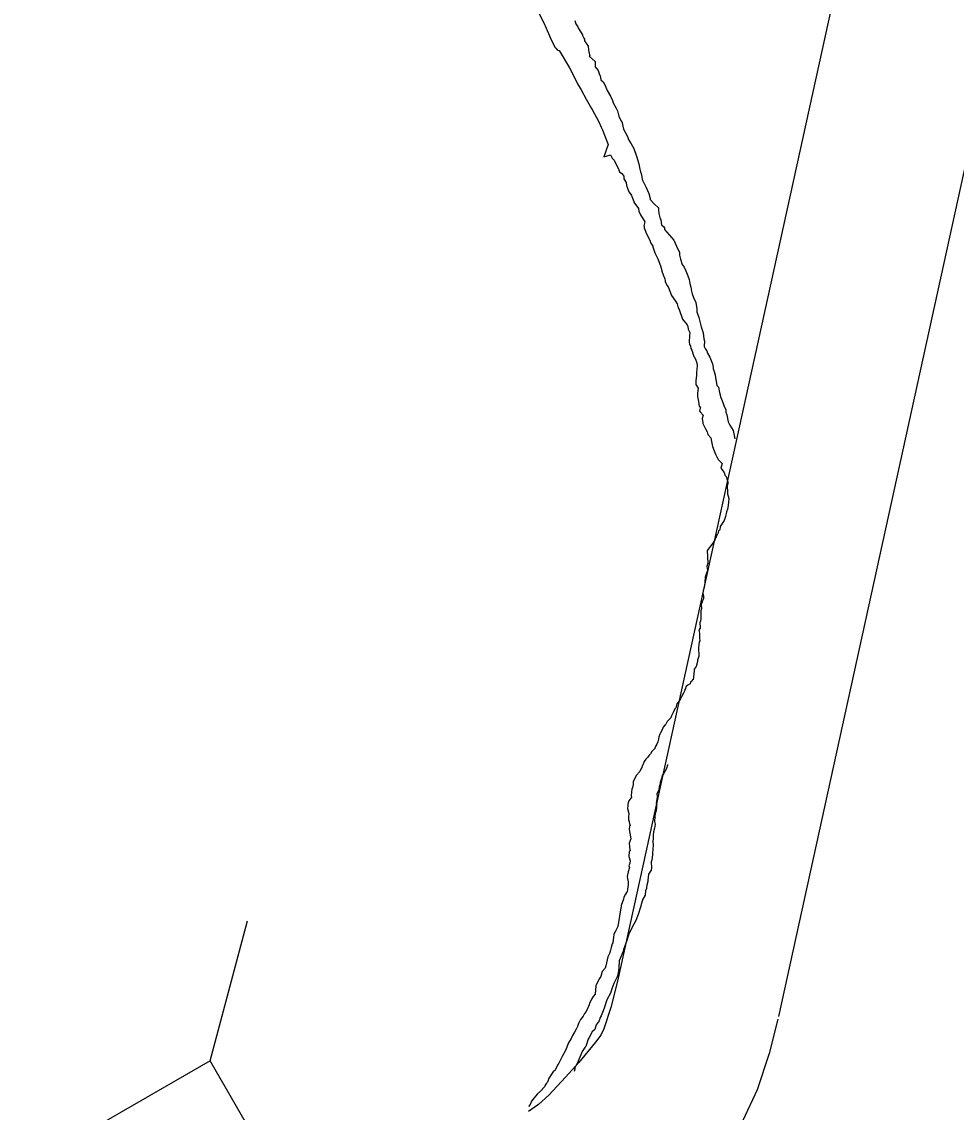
# Model space of a CAD drawing. Extents: x -939622 to -934222, y 1383701 to 1385301.
# Drawn here: x -935919.1 to -935913.99, y 1383970.28 to 1383976.24 of the extents above; entities that cross this region are included whole.
import ezdxf

# ---------------------------------------------------------------- set-up
doc = ezdxf.new("R2010")
doc.units = 0
for name, color, linetype in [('Level 10', 7, 'Continuous'), ('Level 20', 7, 'Continuous'), ('Level 9', 7, 'Continuous')]:
    doc.layers.add(name, color=color, linetype=linetype)

msp = doc.modelspace()

# ---------------------------------------------------------------- linework, layer by layer
at = {"layer": 'Level 10'}
for points in [[(-935913.9938, 1383979.4223), (-935915.8435, 1383970.9949)], [(-935913.1147, 1383979.2294), (-935914.9644, 1383970.802)], [(-935915.8399, 1383971.0102), (-935915.8807, 1383970.8509), (-935915.9187, 1383970.7347), (-935915.9354, 1383970.6992), (-935915.9641, 1383970.6609), (-935916.0566, 1383970.5499), (-935916.1285, 1383970.4701), (-935916.2204, 1383970.3729), (-935916.2763, 1383970.3207), (-935916.331, 1383970.283)], [(-935914.968, 1383970.7867), (-935915.0161, 1383970.5991), (-935915.0806, 1383970.402), (-935915.1602, 1383970.2328), (-935915.2579, 1383970.1025), (-935915.3762, 1383969.9605), (-935915.467, 1383969.8597), (-935915.5858, 1383969.734), (-935915.7106, 1383969.6176), (-935915.8196, 1383969.5423)]]:
    msp.add_lwpolyline(points, dxfattribs=at)
at = {"layer": 'Level 20'}
msp.add_line((-935918.0714, 1383970.5602), (-935917.8663, 1383971.3251), dxfattribs=at)
msp.add_lwpolyline([(-935919.1004, 1383969.9664), (-935917.3191, 1383966.8795), (-935916.2901, 1383967.4733), (-935918.0714, 1383970.5602)], close=True, dxfattribs=at)
at = {"layer": 'Level 9'}
for points in [[(-935916.2762, 1383976.291), (-935916.2425, 1383976.2235), (-935916.2391, 1383976.2147), (-935916.2047, 1383976.1352), (-935916.1847, 1383976.0971), (-935916.1815, 1383976.0942), (-935916.1719, 1383976.0827), (-935916.1627, 1383976.0802), (-935916.1066, 1383975.9868), (-935916.0763, 1383975.9252), (-935916.0629, 1383975.8988), (-935916.0431, 1383975.8667), (-935916.0162, 1383975.8139), (-935915.9865, 1383975.7643), (-935915.9832, 1383975.7584), (-935915.9465, 1383975.6911), (-935915.9329, 1383975.6617), (-935915.9261, 1383975.647), (-935915.9155, 1383975.6175), (-935915.8948, 1383975.5673), (-935915.9182, 1383975.4998), (-935915.8828, 1383975.5107), (-935915.8728, 1383975.4932), (-935915.8632, 1383975.4817), (-935915.8531, 1383975.4611), (-935915.8396, 1383975.4347), (-935915.8327, 1383975.417), (-935915.8202, 1383975.4087), (-935915.8104, 1383975.3941), (-935915.8098, 1383975.3821), (-935915.8096, 1383975.3791), (-935915.7965, 1383975.3587), (-935915.7957, 1383975.3437), (-935915.7889, 1383975.329), (-935915.7818, 1383975.3083), (-935915.7753, 1383975.2996), (-935915.7686, 1383975.2879), (-935915.7618, 1383975.2732), (-935915.7549, 1383975.2555), (-935915.7547, 1383975.2525), (-935915.7288, 1383975.2177), (-935915.7287, 1383975.2147), (-935915.728, 1383975.2027), (-935915.7179, 1383975.1822), (-935915.6948, 1383975.1442), (-935915.6997, 1383975.1229), (-935915.6995, 1383975.1199), (-935915.699, 1383975.1108), (-935915.6921, 1383975.0931), (-935915.6888, 1383975.0873), (-935915.6785, 1383975.0637), (-935915.6652, 1383975.0403), (-935915.665, 1383975.0373), (-935915.6647, 1383975.0313), (-935915.6616, 1383975.0285), (-935915.6516, 1383975.011), (-935915.6515, 1383975.0079), (-935915.6407, 1383974.9754), (-935915.6341, 1383974.9637), (-935915.6239, 1383974.9431), (-935915.6099, 1383974.9047), (-935915.6024, 1383974.878), (-935915.6022, 1383974.875), (-935915.5951, 1383974.8543), (-935915.585, 1383974.8337), (-935915.5844, 1383974.8217), (-935915.5842, 1383974.8187), (-935915.5741, 1383974.7982), (-935915.5676, 1383974.7895), (-935915.55, 1383974.7422), (-935915.5273, 1383974.7103), (-935915.5175, 1383974.6958), (-935915.5134, 1383974.6749), (-935915.5069, 1383974.6662), (-935915.489, 1383974.6129), (-935915.4633, 1383974.5812), (-935915.4598, 1383974.5723), (-935915.459, 1383974.5573), (-935915.449, 1383974.5398), (-935915.4511, 1383974.5216), (-935915.4523, 1383974.4883), (-935915.4515, 1383974.4733), (-935915.4452, 1383974.4676), (-935915.4443, 1383974.4526), (-935915.4379, 1383974.4439), (-935915.4269, 1383974.4083), (-935915.4238, 1383974.4055)], [(-935916.0784, 1383976.2445), (-935916.0715, 1383976.2268), (-935916.0615, 1383976.2093), (-935916.058, 1383976.2004), (-935916.0351, 1383976.1655), (-935916.035, 1383976.1625), (-935916.0282, 1383976.1478), (-935916.0249, 1383976.142), (-935916.0244, 1383976.133), (-935916.0048, 1383976.1039), (-935916.0037, 1383976.0828), (-935916.0002, 1383976.074), (-935915.9959, 1383976.0501), (-935915.9989, 1383976.0499), (-935915.9673, 1383976.0215), (-935915.9657, 1383975.9915), (-935915.9496, 1383975.9713), (-935915.9423, 1383975.9475), (-935915.9391, 1383975.9447), (-935915.9349, 1383975.9208), (-935915.9222, 1383975.9095), (-935915.9121, 1383975.8889), (-935915.9017, 1383975.8623), (-935915.8819, 1383975.8303), (-935915.8716, 1383975.8067), (-935915.868, 1383975.7949), (-935915.8514, 1383975.7656), (-935915.8446, 1383975.7509), (-935915.837, 1383975.7212), (-935915.8234, 1383975.6918), (-935915.8204, 1383975.692), (-935915.8122, 1383975.6502), (-935915.7922, 1383975.6151), (-935915.782, 1383975.5916), (-935915.7689, 1383975.5712), (-935915.7554, 1383975.5448), (-935915.7412, 1383975.5034), (-935915.7269, 1383975.462), (-935915.7223, 1383975.4321), (-935915.7185, 1383975.4172), (-935915.715, 1383975.4084), (-935915.7111, 1383975.3905), (-935915.7103, 1383975.3755), (-935915.7003, 1383975.3579), (-935915.6869, 1383975.3315), (-935915.6731, 1383975.2991), (-935915.6657, 1383975.2724), (-935915.6653, 1383975.2664), (-935915.6431, 1383975.2435), (-935915.6208, 1383975.2206), (-935915.6202, 1383975.2086), (-935915.6192, 1383975.1906), (-935915.6154, 1383975.1757), (-935915.6116, 1383975.1608), (-935915.6083, 1383975.155), (-935915.6038, 1383975.1281), (-935915.5912, 1383975.1167), (-935915.5879, 1383975.1109), (-935915.5874, 1383975.1019), (-935915.5362, 1383975.0444), (-935915.5225, 1383975.012), (-935915.5056, 1383974.9767), (-935915.5054, 1383974.9737), (-935915.5048, 1383974.9617), (-935915.5006, 1383974.9408), (-935915.49, 1383974.9113), (-935915.4802, 1383974.8967), (-935915.4701, 1383974.8762), (-935915.4597, 1383974.8496), (-935915.4526, 1383974.8289), (-935915.4484, 1383974.808), (-935915.4443, 1383974.7872), (-935915.4402, 1383974.7663), (-935915.4364, 1383974.7514), (-935915.4293, 1383974.7307), (-935915.4158, 1383974.7043), (-935915.4109, 1383974.6684), (-935915.4101, 1383974.6534), (-935915.3993, 1383974.6208), (-935915.3952, 1383974.6), (-935915.3876, 1383974.5702), (-935915.3805, 1383974.5495), (-935915.3768, 1383974.5377), (-935915.372, 1383974.5048), (-935915.3684, 1383974.4929), (-935915.3699, 1383974.4657), (-935915.3698, 1383974.4627), (-935915.363, 1383974.448), (-935915.3565, 1383974.4393), (-935915.3529, 1383974.4274), (-935915.3396, 1383974.4041), (-935915.3361, 1383974.3952), (-935915.3291, 1383974.3775), (-935915.3257, 1383974.3687), (-935915.3215, 1383974.3478), (-935915.3212, 1383974.3418)], [(-935915.4238, 1383974.4055), (-935915.4168, 1383974.3878), (-935915.41, 1383974.3731), (-935915.4092, 1383974.3581), (-935915.4133, 1383974.3217), (-935915.4125, 1383974.3066), (-935915.4168, 1383974.2763), (-935915.4157, 1383974.2552), (-935915.4026, 1383974.2348), (-935915.4071, 1383974.2075), (-935915.4062, 1383974.1894), (-935915.4017, 1383974.1626), (-935915.3973, 1383974.1357), (-935915.3911, 1383974.133), (-935915.396, 1383974.1116), (-935915.3927, 1383974.1058), (-935915.3767, 1383974.0886), (-935915.3817, 1383974.0702), (-935915.3774, 1383974.0463), (-935915.3773, 1383974.0433), (-935915.367, 1383974.0198), (-935915.3637, 1383974.0139), (-935915.3537, 1383973.9964), (-935915.3499, 1383973.9815), (-935915.334, 1383973.9643), (-935915.3299, 1383973.9434), (-935915.3254, 1383973.9166), (-935915.3151, 1383973.893), (-935915.3082, 1383973.8753), (-935915.2946, 1383973.8459), (-935915.2723, 1383973.823), (-935915.28, 1383973.7985)], [(-935915.3212, 1383974.3418), (-935915.3177, 1383974.3329), (-935915.3105, 1383974.3092), (-935915.3095, 1383974.2912), (-935915.3055, 1383974.2733), (-935915.3012, 1383974.2494), (-935915.2918, 1383974.2409), (-935915.2872, 1383974.211), (-935915.2797, 1383974.1843), (-935915.2693, 1383974.1577), (-935915.2623, 1383974.14), (-935915.252, 1383974.1165), (-935915.2515, 1383974.1075), (-935915.2514, 1383974.1045), (-935915.2476, 1383974.0896), (-935915.2395, 1383974.0508), (-935915.2327, 1383974.0361), (-935915.2295, 1383974.0333), (-935915.2129, 1383974.0041), (-935915.2035, 1383973.9578)], [(-935915.28, 1383973.7985), (-935915.2607, 1383973.7754), (-935915.2604, 1383973.7694), (-935915.2569, 1383973.7605), (-935915.2505, 1383973.7519), (-935915.2395, 1383973.7163), (-935915.2424, 1383973.7131), (-935915.2444, 1383973.6949), (-935915.2433, 1383973.6739), (-935915.2426, 1383973.6619), (-935915.2425, 1383973.6589), (-935915.235, 1383973.6321), (-935915.2369, 1383973.6109), (-935915.2414, 1383973.5836), (-935915.2439, 1383973.5744), (-935915.2491, 1383973.559), (-935915.2538, 1383973.5347), (-935915.2617, 1383973.5131), (-935915.2643, 1383973.507), (-935915.2838, 1383973.4788), (-935915.2859, 1383973.4606), (-935915.2915, 1383973.4542), (-935915.2967, 1383973.4389), (-935915.2996, 1383973.4357), (-935915.3102, 1383973.411), (-935915.3241, 1383973.3892), (-935915.3549, 1383973.3483), (-935915.3512, 1383973.2792), (-935915.3562, 1383973.2608), (-935915.3521, 1383973.2399), (-935915.3573, 1383973.2246), (-935915.36, 1383973.2184), (-935915.3652, 1383973.2031), (-935915.3667, 1383973.1758), (-935915.3687, 1383973.1577), (-935915.3711, 1383973.1455), (-935915.3763, 1383973.1301), (-935915.3785, 1383973.1149), (-935915.3746, 1383973.1001), (-935915.3738, 1383973.085), (-935915.3792, 1383973.0727), (-935915.3872, 1383973.0542), (-935915.3859, 1383973.0301), (-935915.3883, 1383973.0179), (-935915.3895, 1383972.9847), (-935915.389, 1383972.9757), (-935915.3912, 1383972.9605), (-935915.394, 1383972.9573), (-935915.3921, 1383972.9213), (-935915.3922, 1383972.9243), (-935915.4007, 1383972.9148), (-935915.3974, 1383972.9089), (-935915.3965, 1383972.8909), (-935915.3953, 1383972.8699), (-935915.3945, 1383972.8548), (-935915.3972, 1383972.8487), (-935915.3994, 1383972.8335), (-935915.4016, 1383972.8183), (-935915.399, 1383972.7702), (-935915.4068, 1383972.7487), (-935915.4065, 1383972.7427), (-935915.414, 1383972.7151), (-935915.4252, 1383972.6994), (-935915.4247, 1383972.6904), (-935915.4311, 1383972.6419), (-935915.4341, 1383972.6417), (-935915.4368, 1383972.6355), (-935915.4455, 1383972.629), (-935915.448, 1383972.6198), (-935915.4596, 1383972.6132), (-935915.4711, 1383972.6035), (-935915.4736, 1383972.5943), (-935915.4763, 1383972.5881), (-935915.4788, 1383972.579), (-935915.4843, 1383972.5696), (-935915.4952, 1383972.5479), (-935915.5007, 1383972.5386), (-935915.5089, 1383972.5231), (-935915.5202, 1383972.5104), (-935915.5251, 1383972.489), (-935915.5307, 1383972.4827), (-935915.5389, 1383972.4672), (-935915.5498, 1383972.4455), (-935915.5521, 1383972.4333), (-935915.5608, 1383972.4268), (-935915.5664, 1383972.4205), (-935915.5721, 1383972.4141), (-935915.5803, 1383972.3986), (-935915.5831, 1383972.3954), (-935915.5945, 1383972.3828), (-935915.6025, 1383972.3642), (-935915.6107, 1383972.3487), (-935915.6135, 1383972.3456), (-935915.6187, 1383972.3302), (-935915.621, 1383972.318), (-935915.6232, 1383972.3028), (-935915.6286, 1383972.2905), (-935915.6396, 1383972.2718), (-935915.6394, 1383972.2688), (-935915.6564, 1383972.2498), (-935915.6648, 1383972.2373)], [(-935915.6648, 1383972.2373), (-935915.6704, 1383972.2309), (-935915.6788, 1383972.2184), (-935915.6903, 1383972.2088), (-935915.6986, 1383972.1962), (-935915.7065, 1383972.1747), (-935915.7093, 1383972.1715), (-935915.7118, 1383972.1624), (-935915.7173, 1383972.153), (-935915.72, 1383972.1468), (-935915.7227, 1383972.1407), (-935915.7425, 1383972.1185), (-935915.7587, 1383972.0845), (-935915.7579, 1383972.0694), (-935915.7631, 1383972.0541), (-935915.7656, 1383972.0449), (-935915.7678, 1383972.0297), (-935915.7696, 1383972.0085), (-935915.7695, 1383972.0055), (-935915.7663, 1383972.0027), (-935915.7831, 1383971.9806), (-935915.7882, 1383971.9623), (-935915.7877, 1383971.9533), (-935915.7899, 1383971.9381), (-935915.7824, 1383971.9114), (-935915.7845, 1383971.8932), (-935915.7838, 1383971.8811), (-935915.7836, 1383971.8781), (-935915.78, 1383971.8663), (-935915.7798, 1383971.8633), (-935915.7795, 1383971.8573), (-935915.7759, 1383971.8454), (-935915.7787, 1383971.8422), (-935915.7807, 1383971.824), (-935915.7766, 1383971.8032), (-935915.772, 1383971.7733), (-935915.7797, 1383971.7487), (-935915.7787, 1383971.7307), (-935915.7784, 1383971.7247), (-935915.7744, 1383971.7068), (-935915.7803, 1383971.7035), (-935915.7818, 1383971.6763), (-935915.7745, 1383971.6526), (-935915.7769, 1383971.6404), (-935915.7821, 1383971.625), (-935915.7786, 1383971.6162), (-935915.7813, 1383971.61), (-935915.7863, 1383971.5917), (-935915.791, 1383971.5673), (-935915.7903, 1383971.5553), (-935915.7864, 1383971.5374), (-935915.7856, 1383971.5224), (-935915.7903, 1383971.498), (-935915.7924, 1383971.4828), (-935915.7953, 1383971.4796), (-935915.8008, 1383971.4703), (-935915.809, 1383971.4548), (-935915.8113, 1383971.4426), (-935915.8245, 1383971.4087), (-935915.824, 1383971.3997), (-935915.8269, 1383971.3965), (-935915.8423, 1383971.2932), (-935915.856, 1383971.2684), (-935915.8587, 1383971.2622), (-935915.864, 1383971.2498), (-935915.8662, 1383971.2346), (-935915.8706, 1383971.2043), (-935915.8733, 1383971.1981), (-935915.8783, 1383971.1797), (-935915.8835, 1383971.1644), (-935915.8885, 1383971.146), (-935915.8965, 1383971.1275), (-935915.9089, 1383971.0786), (-935915.9113, 1383971.0664), (-935915.9283, 1383971.0474), (-935915.9358, 1383971.0199), (-935915.9441, 1383971.0073), (-935915.9632, 1383970.9701), (-935915.9667, 1383970.9247), (-935915.9781, 1383970.9121), (-935915.9863, 1383970.8965), (-935915.9889, 1383970.8904), (-935915.9971, 1383970.8749), (-935915.9996, 1383970.8657), (-935916.0156, 1383970.8286), (-935916.0241, 1383970.8191), (-935916.0323, 1383970.8036), (-935916.0463, 1383970.7848), (-935916.0572, 1383970.7631), (-935916.0624, 1383970.7477), (-935916.0706, 1383970.7322), (-935916.0787, 1383970.7167), (-935916.0897, 1383970.698), (-935916.0979, 1383970.6825), (-935916.1116, 1383970.6576), (-935916.1196, 1383970.6391), (-935916.1276, 1383970.6206), (-935916.1467, 1383970.5834), (-935916.1604, 1383970.5585), (-935916.1657, 1383970.5462), (-935916.1714, 1383970.5398)], [(-935915.5706, 1383972.1781), (-935915.5713, 1383972.1761), (-935915.5764, 1383972.1577), (-935915.5955, 1383972.1235), (-935915.5985, 1383972.1233), (-935915.6034, 1383972.102), (-935915.6113, 1383972.0804), (-935915.6136, 1383972.0683), (-935915.616, 1383972.0561), (-935915.6181, 1383972.0409), (-935915.6288, 1383972.0162), (-935915.6287, 1383972.0132), (-935915.6255, 1383972.0103), (-935915.6322, 1383971.9678), (-935915.6291, 1383971.9649), (-935915.6316, 1383971.9558), (-935915.6311, 1383971.9467), (-935915.6331, 1383971.9285), (-935915.6382, 1383971.9102), (-935915.6403, 1383971.895), (-935915.6419, 1383971.8678), (-935915.6381, 1383971.8529), (-935915.6429, 1383971.8316), (-935915.6478, 1383971.8102), (-935915.6498, 1383971.792), (-935915.6489, 1383971.774), (-935915.6511, 1383971.7588), (-935915.6499, 1383971.7377), (-935915.6536, 1383971.6953), (-935915.6532, 1383971.6863), (-935915.6575, 1383971.6559), (-935915.6601, 1383971.6468), (-935915.6583, 1383971.6137), (-935915.6606, 1383971.6015), (-935915.6745, 1383971.5797), (-935915.6765, 1383971.5615), (-935915.6788, 1383971.5493), (-935915.6784, 1383971.5403), (-935915.6832, 1383971.5189), (-935915.6856, 1383971.5067), (-935915.6852, 1383971.5007), (-935915.6906, 1383971.4884), (-935915.6923, 1383971.4642), (-935915.7061, 1383971.4423), (-935915.7113, 1383971.427), (-935915.7189, 1383971.3994), (-935915.7317, 1383971.3595), (-935915.7342, 1383971.3504), (-935915.7449, 1383971.3257), (-935915.756, 1383971.307), (-935915.7695, 1383971.2791), (-935915.783, 1383971.2512), (-935915.7959, 1383971.2114), (-935915.8116, 1383971.1683), (-935915.8113, 1383971.1623), (-935915.8353, 1383971.1067), (-935915.8362, 1383971.0675), (-935915.8406, 1383971.0371), (-935915.8456, 1383971.0188), (-935915.8646, 1383970.9815), (-935915.8752, 1383970.9538), (-935915.8829, 1383970.9293), (-935915.9019, 1383970.8921), (-935915.9148, 1383970.8522), (-935915.9228, 1383970.8337), (-935915.9333, 1383970.806), (-935915.9388, 1383970.7967), (-935915.9438, 1383970.7783), (-935915.9607, 1383970.7563), (-935915.9684, 1383970.7317), (-935915.9827, 1383970.7189), (-935915.9991, 1383970.6879), (-935916.0046, 1383970.6785), (-935916.0175, 1383970.6386), (-935916.0231, 1383970.6323), (-935916.037, 1383970.6105), (-935916.045, 1383970.5919), (-935916.0557, 1383970.5672), (-935916.0637, 1383970.5487), (-935916.0692, 1383970.5394), (-935916.0772, 1383970.5208), (-935916.0769, 1383970.5148), (-935916.0804, 1383970.5018)], [(-935916.1714, 1383970.5398), (-935916.1876, 1383970.5058), (-935916.1934, 1383970.5025), (-935916.2213, 1383970.4617), (-935916.2238, 1383970.4526), (-935916.2263, 1383970.4434), (-935916.2319, 1383970.4371), (-935916.2404, 1383970.4275), (-935916.243, 1383970.4184), (-935916.2656, 1383970.393), (-935916.2828, 1383970.377), (-935916.2998, 1383970.358), (-935916.3138, 1383970.3391), (-935916.3218, 1383970.3206), (-935916.3315, 1383970.3098)]]:
    msp.add_lwpolyline(points, dxfattribs=at)

doc.saveas('drawing.dxf')
